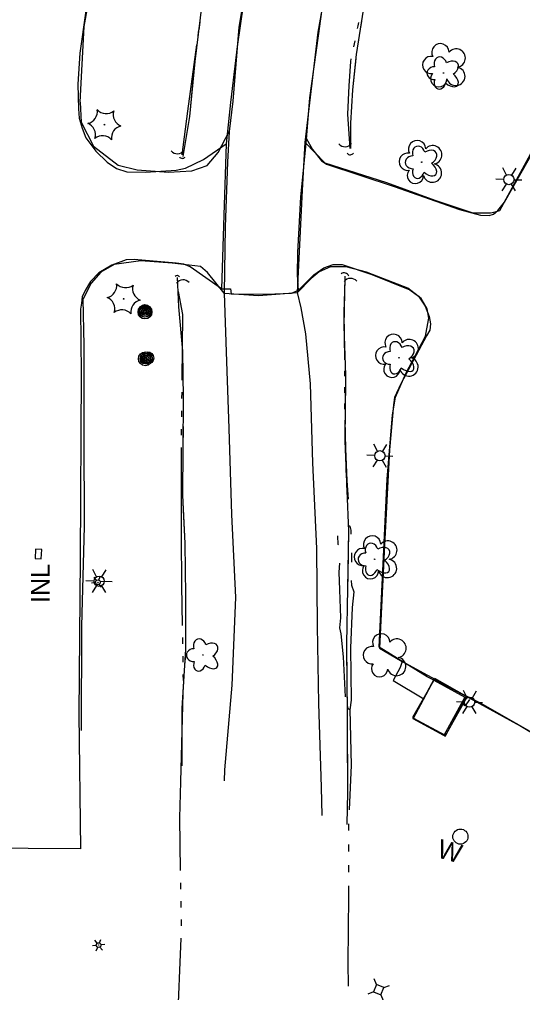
# Model space of a CAD drawing. Extents: x 588843 to 2552415, y 180129 to 269402.
# Drawn here: x 595719 to 595880.6, y 184162.7 to 184475 of the extents above; entities that cross this region are included whole.
import ezdxf

# ---------------------------------------------------------------- set-up
doc = ezdxf.new("R2010")
doc.units = 0
for name, color, linetype in [('E_BLD', 7, 'Continuous'), ('E_DRN', 7, 'Continuous'), ('E_DWY', 7, 'Continuous'), ('E_LAND_Vegetation', 7, 'Continuous'), ('E_LTG', 7, 'Continuous'), ('E_MISCPROP', 7, 'Continuous'), ('E_PATH_Sidewalk', 7, 'Continuous'), ('E_RDWY', 7, 'Continuous'), ('E_STRUCT', 7, 'Continuous'), ('E_UTL_AG_Bold', 7, 'Continuous'), ('E_WAL_Text', 7, 'Continuous'), ('E_WTR_P', 7, 'Continuous'), ('Level 11', 7, 'Continuous'), ('Level 12', 7, 'Continuous'), ('Level 14', 7, 'Continuous'), ('Level 15', 7, 'Continuous'), ('Level 17', 7, 'Continuous'), ('Level 18', 7, 'Continuous'), ('Level 19', 7, 'Continuous')]:
    doc.layers.add(name, color=color, linetype=linetype)

# ---------------------------------------------------------------- blocks, each defined once
blk = doc.blocks.new('PED_3')
at = {"layer": 'E_UTL_AG_Bold'}
for p, q in [((-8.2, 8.2), (-17.5, 17.5)), ((8.2, 8.2), (17.5, 17.5)), ((-8.2, -8.2), (-17.5, -17.5)), ((8.2, -8.2), (17.5, -17.5))]:
    blk.add_line(p, q, dxfattribs=at)
blk.add_lwpolyline([(-8.2, -8.2), (8.2, -8.2), (8.2, 8.2), (-8.2, 8.2)], close=True, dxfattribs=at)
blk = doc.blocks.new('W_8_1')
at = {"layer": 'E_WAL_Text'}
blk.add_text('W', height=39.4, dxfattribs=at).set_placement((-14.6, -19.7))
blk = doc.blocks.new('CULV2_4')
at = {"layer": 'E_DRN'}
blk.add_arc((65, 48), 80.7, 216.8699, 323.1301, dxfattribs=at)
blk = doc.blocks.new('LPOL_4')
at = {"layer": 'E_LTG'}
for p, q in [((-13.1, 0), (-4.9, 0)), ((-2.5, 4.3), (-6.6, 11.4)), ((2.5, 4.3), (6.6, 11.4)), ((4.9, 0), (13.1, 0)), ((-6.6, -11.4), (-2.5, -4.3)), ((6.6, -11.4), (2.5, -4.3))]:
    blk.add_line(p, q, dxfattribs=at)
for radius in [4.92, 4.92, 4.92, 0.41]:
    blk.add_circle((0, 0), radius, dxfattribs=at)
blk = doc.blocks.new('POLE_3')
at = {"layer": 'E_MISCPROP'}
for radius in [14.6, 11, 7.32, 3.66]:
    blk.add_circle((0, 0), radius, dxfattribs=at)
blk = doc.blocks.new('CTRE_4')
at = {"layer": 'E_LAND_Vegetation'}
blk.add_circle((0, 0), 0.733, dxfattribs=at)
for centre, start, end in [((-39.3, 29.4), 280.2067, 5.9716), ((5.9, 49), 220.2113, 305.9762), ((45.4, 19.3), 160.2113, 245.9762), ((-45.4, -19.3), 340.2113, 65.9762), ((39.5, -29.6), 100.2511, 185.9272), ((-5.9, -49), 40.2113, 125.9762)]:
    blk.add_arc(centre, 25.8, start, end, dxfattribs=at)
blk = doc.blocks.new('DTRE_4')
at = {"layer": 'E_LAND_Vegetation'}
blk.add_circle((-0.6, 0), 0.601, dxfattribs=at)
for centre, major_axis, ratio in [((-6.1, 17.5), (4.5, -16.3), 0.782863), ((13.3, 9), (-17.3, -9.6), 0.691916), ((-19.3, 0.5), (16.2, -0.4), 0.832022), ((-8.2, -17.2), (5.9, 15.9), 0.716896), ((11.6, -12.2), (-16.4, 15), 0.560249)]:
    blk.add_ellipse(centre, major_axis=major_axis, ratio=ratio, start_param=1.570796, end_param=4.712389, dxfattribs=at)

msp = doc.modelspace()

# ---------------------------------------------------------------- linework, layer by layer
at = {"layer": 'E_BLD'}
for points in [[(595845.37, 184250.51), (595852.11, 184262.88), (595861.98, 184257.5), (595855.24, 184245.13)], [(595852.13, 184263.26), (595862.51, 184257.72), (595855.79, 184245.15), (595845.42, 184250.69)]]:
    msp.add_lwpolyline(points, close=True, dxfattribs=at)
at = {"layer": 'E_DWY'}
for points in [[(595740.31, 184477.77), (595738.35, 184464.17), (595737.74, 184454.28), (595737.88, 184446.35), (595738.15, 184443.29), (595739.12, 184440.15), (595740.3, 184437.05), (595743.51, 184432.77), (595747.13, 184429.19), (595750.17, 184427.21), (595753.44, 184426.09), (595759.45, 184425.95), (595769.28, 184426.59), (595772.34, 184427.27), (595778.05, 184430.08), (595785.33, 184435.13)], [(595811.05, 184436.95), (595813.11, 184433.3), (595815.98, 184429.63), (595817.63, 184428.55), (595839.33, 184421.45), (595860.34, 184414.04), (595867, 184412.17), (595869.85, 184412.09), (595871.2, 184412.54), (595872.65, 184413.67), (595874.74, 184416.37), (595882.37, 184429.72), (595904.9, 184471.02), (595917.1, 184464.01)], [(595783.89, 184388.52), (595773.83, 184395.57), (595771.72, 184396.46), (595769.26, 184396.84), (595755.82, 184397.94), (595753.23, 184397.84), (595748.66, 184396.15), (595744.49, 184393.72), (595741.75, 184390.9), (595740.02, 184388), (595739.15, 184385.98), (595738.87, 184383.91), (595738.56, 184382.05), (595738.75, 184361.48), (595738.42, 184301.97), (595738.08, 184252.01), (595738.61, 184208.78), (595671.22, 184209.17)], [(595808.59, 184388.07), (595813.55, 184393.07), (595816.72, 184395.26), (595819.7, 184396.38), (595822.58, 184396.39), (595832.12, 184393.11), (595844.4, 184388.23), (595847.13, 184386.24), (595849.29, 184382.97), (595850.61, 184379.63), (595850.98, 184377.27), (595850.73, 184375.28), (595849.7, 184373.42), (595841.41, 184358.09), (595839.47, 184353.71), (595839.11, 184351.35), (595837.82, 184336.84), (595836.25, 184306.3), (595834.59, 184273.22), (595841.38, 184269.27), (595841.9, 184268.92), (595842.7, 184268.49), (595864.62, 184256.62), (595878.66, 184248.89)], [(595991.63, 184367.42), (595998.26, 184363.39), (596003.7, 184360.15), (596008.33, 184354.81), (596015.64, 184341.72), (596018.47, 184337.53), (596022.43, 184332.8), (596027.82, 184327.89), (596010.29, 184295.99), (596026.75, 184286.02), (595985.77, 184216.28), (595972.94, 184223.31), (595966.04, 184225.9), (595959.4, 184227.15), (595954.56, 184227.25), (595953.22, 184226.99), (595946.77, 184215.47), (595923.99, 184224.05), (595901.34, 184235.35), (595878.66, 184248.89)]]:
    msp.add_lwpolyline(points, dxfattribs=at)
at = {"layer": 'E_PATH_Sidewalk'}
for points in [[(595841.92, 184268.91), (595841.25, 184266.95), (595838.98, 184262.87), (595848.86, 184256.92)], [(595863.52, 184256.72), (595862.12, 184254.65), (595860.84, 184255.41)]]:
    msp.add_lwpolyline(points, dxfattribs=at)
at = {"layer": 'E_RDWY'}
for points in [[(595819.04, 184653.49), (595826.65, 184641.82), (595828.63, 184636.44), (595830.14, 184627.92), (595830.22, 184619.38), (595829.77, 184614.48), (595828.21, 184608.56), (595825.71, 184602.18), (595815.22, 184575.67), (595809.24, 184557.96), (595803.93, 184540.47), (595799.87, 184524.47), (595795.05, 184503.56), (595791.76, 184486.33), (595788.93, 184466.3), (595786.78, 184448.33), (595785.33, 184435.09), (595784.58, 184412.23), (595783.89, 184388.52), (595786.77, 184388.53), (595786.94, 184386.95), (595798.3, 184386.85), (595806.38, 184387.15), (595808.59, 184388.07)], [(595886.05, 184625.72), (595879.35, 184624.51), (595874.16, 184623.19), (595869.3, 184620.86), (595864.18, 184617.58), (595859.87, 184613.55), (595856.78, 184610.21), (595854.8, 184607.17), (595850.59, 184596.86), (595842.48, 184575.95), (595838.57, 184565.65), (595832.72, 184549.13), (595829.9, 184539.77), (595825.66, 184525.36), (595822.53, 184513.42), (595820.16, 184501.67), (595817.19, 184486.29), (595814.94, 184469.79), (595812.13, 184449.86), (595810.91, 184435.22), (595809.28, 184418.03), (595808.31, 184400.25), (595808.13, 184393.02), (595808.5, 184388.03)]]:
    msp.add_lwpolyline(points, dxfattribs=at)
at = {"layer": 'E_STRUCT'}
msp.add_circle((595860.59, 184212.71), 2.43, dxfattribs=at)
at = {"layer": 'E_WTR_P'}
for points in [[(595776.65, 184471.69), (595777, 184474.12)], [(595827.56, 184472.09), (595827.74, 184472.94), (595827.96, 184474.04)], [(595826.34, 184466.24), (595826.75, 184468.19)], [(595771.25, 184431.61), (595773, 184445.58), (595775.95, 184466.84)], [(595825.13, 184433.56), (595824.43, 184444.63), (595824.83, 184453.75), (595825.36, 184461.5), (595825.53, 184462.35)], [(595823.43, 184391.18), (595823.17, 184381.09), (595823.35, 184365.74)], [(595771.21, 184359.27), (595771.44, 184380.3), (595770.02, 184387.68)], [(595823.35, 184362.23), (595823.35, 184360.47)], [(595823.35, 184356.96), (595823.35, 184355.21)], [(595771.15, 184353.36), (595771.17, 184355.33)], [(595771.08, 184347.45), (595771.1, 184349.42)], [(595823.35, 184351.7), (595823.39, 184349.95)], [(595823.48, 184346.44), (595823.7, 184337.15), (595824.16, 184327.07), (595824.52, 184321.02)], [(595771.01, 184341.55), (595771.04, 184343.52)], [(595770.98, 184309.07), (595770.96, 184310.38), (595771, 184337.61)], [(595824.76, 184312.53), (595825.07, 184312.34), (595825.35, 184311.13), (595825.42, 184309.76)], [(595771.34, 184280.52), (595771.14, 184293.4), (595770.98, 184309.06)], [(595821.4, 184306.35), (595821.38, 184306.49), (595821.19, 184309.31)], [(595825.6, 184303.83), (595825.58, 184300.86)], [(595823.69, 184257.54), (595823.09, 184270.42), (595822.29, 184277.83), (595821.88, 184279.68), (595822.19, 184282.98), (595821.82, 184291.91), (595821.66, 184297.59), (595821.86, 184300.44)], [(595825.47, 184294.94), (595825.62, 184293.41), (595826.35, 184291.26), (595825.78, 184286.29), (595825.3, 184273.19), (595825.46, 184256.53), (595825.11, 184253.44), (595824.57, 184253.7), (595824.47, 184254.45)], [(595771.43, 184274.62), (595771.4, 184276.58)], [(595771.52, 184268.71), (595771.49, 184270.68)], [(595771.61, 184262.81), (595771.58, 184264.77)], [(595770.78, 184230.34), (595771.59, 184258.87)], [(595825.06, 184253.47), (595825.45, 184235.62), (595824.84, 184221.29)], [(595770.73, 184201.8), (595770.45, 184218.71), (595770.78, 184230.33)], [(595824.65, 184216.85), (595824.62, 184216.15), (595824.63, 184214.63)], [(595824.64, 184210.19), (595824.64, 184207.97)], [(595824.65, 184203.53), (595824.65, 184201.31)], [(595770.83, 184195.89), (595770.8, 184197.86)], [(595824.66, 184196.87), (595824.67, 184193.57), (595824.43, 184172.2), (595824.58, 184164.67)], [(595770.93, 184189.99), (595770.89, 184191.95)], [(595771.02, 184184.08), (595770.99, 184186.05)], [(595769.74, 184151.62), (595770.92, 184180.14)]]:
    msp.add_lwpolyline(points, dxfattribs=at)
at = {"layer": 'Level 11'}
for points in [[(595816.1, 184579.67), (595814.11, 184575.02), (595805.67, 184546.74), (595800.2, 184526.21), (595794.61, 184503.13), (595789.4, 184472.5), (595787.54, 184448.83), (595786.28, 184439.04)], [(595810.75, 184435.55), (595814.87, 184470.9), (595820.22, 184501.02), (595827.62, 184531.81), (595836.14, 184558.71), (595839.65, 184567.47)], [(595786.28, 184439.04), (595785.74, 184429.23), (595785, 184408.44), (595784.75, 184387.2)], [(595808.28, 184387.33), (595809.92, 184420.26), (595810.75, 184435.55)], [(595784.75, 184387.2), (595795.77, 184386.43), (595808.28, 184387.33)]]:
    msp.add_lwpolyline(points, dxfattribs=at)
at = {"layer": 'Level 12'}
msp.add_lwpolyline([(595852.36, 184263.45), (595845.25, 184250.92), (595855.67, 184245), (595862.78, 184257.54), (595852.36, 184263.45)], dxfattribs=at)
at = {"layer": 'Level 14'}
for p, q in [((595875.38, 184425.05), (595874.18, 184427.35)), ((595877.08, 184425.04), (595878.45, 184427.27)), ((595874.55, 184423.68), (595871.94, 184423.75)), ((595875.3, 184422.19), (595873.94, 184420)), ((595876.94, 184422.15), (595878.18, 184419.97)), ((595877.82, 184423.59), (595880.34, 184423.52)), ((595833.94, 184336.4), (595832.74, 184338.7)), ((595835.64, 184336.39), (595837, 184338.62)), ((595833.1, 184335.04), (595830.5, 184335.11)), ((595836.38, 184334.95), (595838.9, 184334.88)), ((595833.86, 184333.55), (595832.5, 184331.36)), ((595835.49, 184333.5), (595836.74, 184331.32)), ((595743.74, 184296.12), (595742.54, 184298.43)), ((595745.44, 184296.12), (595746.8, 184298.35)), ((595742.9, 184294.76), (595740.3, 184294.83)), ((595743.66, 184293.27), (595742.3, 184291.08)), ((595745.3, 184293.23), (595746.54, 184291.05)), ((595746.18, 184294.67), (595748.7, 184294.6)), ((595862.74, 184257.29), (595861.54, 184259.59)), ((595864.44, 184257.28), (595865.8, 184259.51)), ((595861.9, 184255.92), (595859.3, 184255.99)), ((595865.18, 184255.83), (595867.7, 184255.76)), ((595862.66, 184254.43), (595861.3, 184252.24)), ((595864.3, 184254.39), (595865.54, 184252.21))]:
    msp.add_line(p, q, dxfattribs=at)
for centre, radius in [((595876.18, 184423.62), 1.64), ((595759.27, 184381.49), 2.02), ((595759.27, 184381.5), 1.52), ((595759.28, 184381.47), 1.01), ((595759.28, 184381.48), 0.502), ((595760.07, 184366.34), 2.02), ((595760.07, 184366.35), 1.52), ((595760.08, 184366.31), 1.01), ((595760.08, 184366.32), 0.502), ((595834.74, 184334.97), 1.64), ((595744.54, 184294.69), 1.64), ((595863.54, 184255.86), 1.64)]:
    msp.add_circle(centre, radius, dxfattribs=at)
at = {"layer": 'Level 15'}
msp.add_lwpolyline([(595723.95, 184301.98), (595725.95, 184301.87), (595726.11, 184304.87), (595724.11, 184304.97), (595723.95, 184301.98)], dxfattribs=at)
for centre, start, end in [((595823.51, 184436.67), 219.1807, 325.4203), ((595769.64, 184434.4), 219.1807, 325.4203), ((595771.49, 184388.97), 39.1807, 145.4203), ((595825.35, 184389.42), 38.7802, 145.0198)]:
    msp.add_arc(centre, 2.5, start, end, dxfattribs=at)
at = {"layer": 'Level 17'}
for points in [[(595738.46, 184448.43), (595739.79, 184472.79), (595743.85, 184495.44)], [(595871.37, 184413.2), (595873.3, 184413.72), (595884.54, 184434.3), (595895.22, 184453.61), (595905.15, 184471.45), (595923.78, 184460.76), (595942.08, 184451.1), (595954.53, 184443.81), (595951.84, 184437.97), (595951.48, 184434.04), (595951.72, 184429.03), (595953.06, 184423.07), (595940.35, 184399.71), (595928.1, 184378.18), (595917.64, 184359.41), (595908.43, 184341.76), (595898.45, 184323.98), (595900.83, 184322.49)], [(595738.46, 184448.43), (595738.79, 184442.06), (595742.79, 184434.3), (595750.67, 184428.24), (595756.74, 184426.72), (595766.81, 184426.04), (595774.36, 184426.44), (595779.27, 184428.18), (595782.75, 184432.32), (595786.28, 184439.04)], [(595810.75, 184435.55), (595817.07, 184428.96), (595836.82, 184422.65), (595852.41, 184417.02), (595864.58, 184412.95), (595870.26, 184412.91), (595871.37, 184413.2)], [(595784.75, 184387.2), (595779.35, 184393.83), (595777.08, 184395.74), (595767.99, 184396.8), (595757.98, 184397.5), (595749.41, 184396.39), (595745.04, 184393.9), (595742.01, 184390.4), (595739.39, 184385.29)], [(595850.31, 184378.6), (595850.42, 184379.14), (595849.95, 184382.14), (595848.02, 184385.43), (595843.74, 184388.79), (595830.46, 184393.85), (595823.92, 184395.56), (595818.9, 184395.66), (595815.2, 184394.02), (595812.64, 184391.83), (595808.28, 184387.33)], [(595784.75, 184387.2), (595785.44, 184365.24), (595786.25, 184343.75), (595787.02, 184316.08), (595788.35, 184289.49), (595787.17, 184261.29), (595784.78, 184234.15), (595784.7, 184230.6)], [(595816.22, 184219.45), (595815.95, 184228.54), (595815.14, 184255.49), (595814.7, 184280.22), (595814.51, 184305.18), (595813.19, 184332.71), (595812.42, 184358.01), (595810.95, 184374.15), (595809.42, 184382.48), (595808.28, 184387.33)], [(595738.87, 184246.81), (595738.95, 184280.24), (595739.88, 184312.21), (595739.72, 184341.42), (595739.77, 184370.32), (595739.39, 184385.29)], [(595852.08, 184262.96), (595849.94, 184264.02), (595834.53, 184273.56), (595835.75, 184300.26), (595837.1, 184327.46), (595838.76, 184348.15), (595839.76, 184353.8), (595843.08, 184361.37), (595849.33, 184373.36), (595850.31, 184378.6)], [(595991.3, 184224.09), (595986.56, 184215.08), (595970.84, 184224.86), (595962.62, 184226.65), (595953.64, 184227.4), (595946.65, 184215.25), (595929.62, 184222.17), (595915.8, 184228.21), (595901.89, 184235.63), (595883.72, 184246), (595867, 184255.56), (595861.26, 184258.4)]]:
    msp.add_lwpolyline(points, dxfattribs=at)
at = {"layer": 'Level 18'}
for centre, radius, start, end in [((595854.18, 184464.48), 2.78, 1.3946, 209.1675), ((595859.22, 184462.62), 2.97, 278.4237, 139.6575), ((595851.18, 184460.4), 2.78, 78.0716, 279.0826), ((595859.11, 184456.77), 2.97, 196.0745, 79.0477), ((595853.64, 184456), 2.61, 140.7797, 358.7123), ((595846.66, 184433.42), 2.78, 1.3946, 209.1675), ((595851.7, 184431.56), 2.97, 278.4237, 139.6575), ((595843.66, 184429.34), 2.78, 78.0716, 279.0826), ((595851.59, 184425.71), 2.97, 196.0745, 79.0477), ((595846.12, 184424.95), 2.61, 140.7797, 358.7123), ((595839.11, 184371.2), 2.78, 1.3946, 209.1675), ((595844.15, 184369.34), 2.97, 278.4237, 139.6575), ((595836.11, 184367.12), 2.78, 78.0716, 279.0826), ((595844.04, 184363.49), 2.97, 196.0745, 79.0477), ((595838.57, 184362.72), 2.61, 140.7797, 358.7123), ((595832.24, 184306.52), 2.78, 1.3946, 209.1675), ((595837.28, 184304.67), 2.97, 278.4237, 139.6575), ((595829.24, 184302.45), 2.78, 78.0716, 279.0826), ((595831.7, 184298.05), 2.61, 140.7797, 358.7123), ((595837.17, 184298.81), 2.97, 196.0745, 79.0477), ((595835.15, 184275.05), 2.78, 1.3946, 209.1675), ((595840.2, 184273.19), 2.97, 278.4237, 139.6575), ((595832.15, 184270.97), 2.78, 78.0716, 279.0826), ((595834.62, 184266.57), 2.61, 140.7797, 358.7123), ((595840.09, 184267.33), 2.97, 196.0745, 79.0477)]:
    msp.add_arc(centre, radius, start, end, dxfattribs=at)
at = {"layer": 'Level 19'}
for points in [[(595771.52, 184431.04), (595773.68, 184443.83), (595775.38, 184461.57), (595777.62, 184479.89), (595780.45, 184498.18), (595783.63, 184515.79), (595787.28, 184530.58), (595791.05, 184546.99), (595794.89, 184561.83), (595799.73, 184574.07), (595804.44, 184583.9)], [(595825.42, 184433.58), (595825.38, 184441.69), (595826.08, 184452.46), (595827.24, 184463.8), (595829.51, 184477.95), (595832.03, 184490.6), (595835.57, 184503.96), (595839.05, 184517.29), (595841.55, 184526.04), (595845.62, 184540.02), (595849.42, 184552.07), (595852.94, 184560.1), (595855.23, 184562.69)], [(595828.62, 184472.39), (595828.93, 184474.36)], [(595776.38, 184469.72), (595776.62, 184471.7)], [(595827.67, 184466.47), (595827.98, 184468.44)], [(595775.65, 184463.76), (595775.89, 184465.75)], [(595825.42, 184433.58), (595825.38, 184441.69), (595826.08, 184452.46), (595827.11, 184462.51)], [(595771.52, 184431.04), (595773.68, 184443.83), (595775.21, 184459.79)], [(595771.43, 184366.32), (595771.39, 184368.58), (595770.12, 184382.77), (595769.73, 184392.22)], [(595771.2, 184235.38), (595771.19, 184236.02), (595771.27, 184253.81), (595772.41, 184272.87), (595772.35, 184290.14), (595772.17, 184306.84), (595771.47, 184322.3), (595771.52, 184337.16), (595771.7, 184353.41), (595771.39, 184368.58), (595770.12, 184382.77), (595769.73, 184392.22)], [(595824.2, 184216.63), (595824.38, 184226.93), (595824.36, 184251.46), (595824.06, 184274.61), (595824.47, 184292.35), (595824.75, 184310.73), (595824.17, 184323.78), (595823.58, 184339.78), (595823.84, 184360.8), (595823.3, 184376.61), (595823.61, 184392.65)], [(595823.3, 184376.59), (595823.3, 184376.61), (595823.61, 184392.65)], [(595823.68, 184347.6), (595823.84, 184360.8), (595823.3, 184376.59)], [(595771.56, 184360.32), (595771.52, 184362.32)], [(595771.68, 184354.32), (595771.64, 184356.32)], [(595771.65, 184348.32), (595771.67, 184350.32)], [(595771.78, 184315.33), (595771.47, 184322.3), (595771.52, 184337.16), (595771.6, 184344.32)], [(595823.6, 184341.6), (595823.63, 184343.6)], [(595823.74, 184335.6), (595823.66, 184337.6)], [(595823.95, 184329.61), (595823.88, 184331.61)], [(595824.53, 184296.62), (595824.75, 184310.73), (595824.17, 184323.78), (595824.1, 184325.61)], [(595772.37, 184286.34), (595772.35, 184290.14), (595772.17, 184306.84), (595771.78, 184315.33)], [(595824.15, 184267.63), (595824.06, 184274.61), (595824.47, 184292.35), (595824.53, 184296.62)], [(595772.39, 184280.34), (595772.38, 184282.34)], [(595772.41, 184274.34), (595772.4, 184276.34)], [(595772.14, 184268.35), (595772.26, 184270.35)], [(595771.2, 184235.38), (595771.19, 184236.02), (595771.27, 184253.81), (595771.9, 184264.36)], [(595824.23, 184261.63), (595824.2, 184263.63)], [(595824.31, 184255.63), (595824.28, 184257.63)], [(595824.36, 184249.63), (595824.36, 184251.46), (595824.36, 184251.63)], [(595824.2, 184216.63), (595824.38, 184226.93), (595824.36, 184245.63)]]:
    msp.add_lwpolyline(points, dxfattribs=at)

# ---------------------------------------------------------------- block references
at = {"layer": 'E_DRN'}
for p, xscale, yscale, rotation in [((595770.33, 184430.95), 0.0141047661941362, 0.014104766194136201, -3.099695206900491), ((595824.2, 184432.09), 0.01597238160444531, 0.015972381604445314, 1.0707413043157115), ((595824.75, 184392.65), 0.019888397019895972, 0.019888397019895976, 164.37149708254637), ((595770.33, 184392.37), 0.010177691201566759, 0.010177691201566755, 172.90995744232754)]:
    msp.add_blockref('CULV2_4', p, dxfattribs=dict(at, xscale=xscale, yscale=yscale, rotation=rotation))
at = {"layer": 'E_LAND_Vegetation', "xscale": 0.1524003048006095, "yscale": 0.15240030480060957, "rotation": 2.3276622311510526}
for name, p in [('DTRE_4', (595855.26, 184457.83)), ('CTRE_4', (595746.22, 184441.25)), ('DTRE_4', (595848.28, 184429.21)), ('CTRE_4', (595752.43, 184385.35)), ('DTRE_4', (595840.97, 184366.43)), ('DTRE_4', (595833.14, 184301.74)), ('DTRE_4', (595777.97, 184271.01))]:
    msp.add_blockref(name, p, dxfattribs=at)
at = {"layer": 'E_LTG', "xscale": 0.1524003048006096, "yscale": 0.15240030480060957, "rotation": 67.12813611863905}
for p in [(595744.14, 184294.37), (595744.37, 184177.88)]:
    msp.add_blockref('LPOL_4', p, dxfattribs=at)
at = {"layer": 'E_MISCPROP', "xscale": 0.1524003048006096, "yscale": 0.15240030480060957, "rotation": 67.12813611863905}
for p in [(595759.28, 184381.12), (595759.39, 184366.11)]:
    msp.add_blockref('POLE_3', p, dxfattribs=at)
at = {"layer": 'E_UTL_AG_Bold', "xscale": 0.15240030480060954, "yscale": 0.15240030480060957, "rotation": -23.258227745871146}
msp.add_blockref('PED_3', (595834.34, 184163.57), dxfattribs=at)
at = {"layer": 'E_WAL_Text', "xscale": 0.1524003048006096, "yscale": 0.15240030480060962, "rotation": -15.836204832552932}
msp.add_blockref('W_8_1', (595855.7, 184208.45), dxfattribs=at)

# ---------------------------------------------------------------- texts
at = {"layer": 'Level 15'}
msp.add_text('INL', height=6, rotation=90, dxfattribs=at).set_placement((595728.66, 184287.74))

doc.saveas('drawing.dxf')
